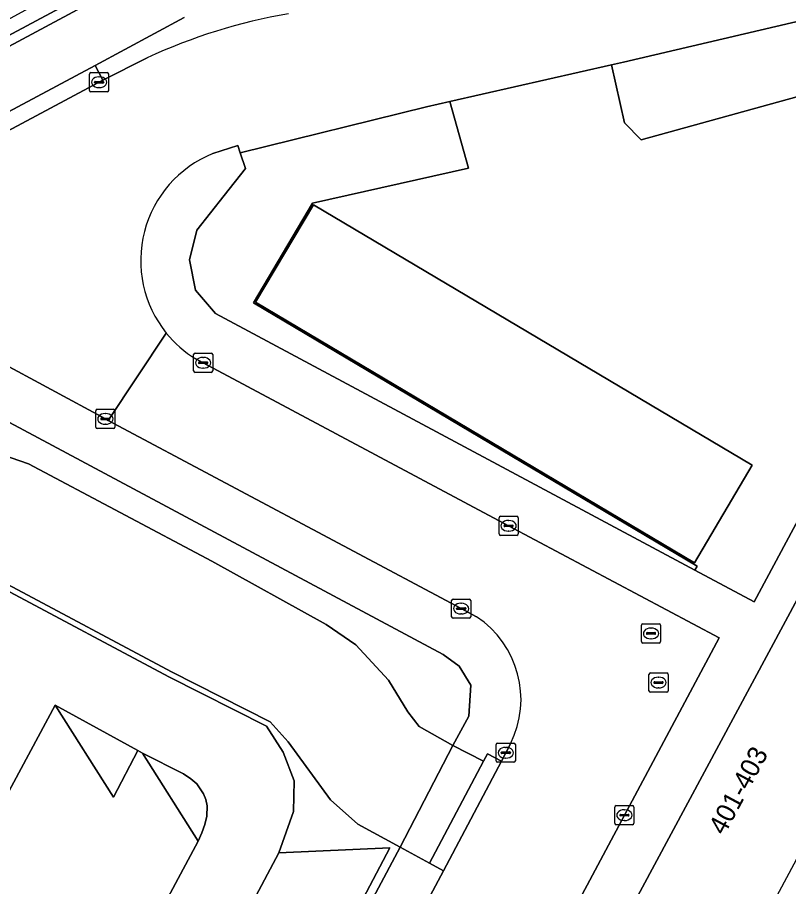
# Model space of a CAD drawing. Extents: x 159489 to 160304, y 383825 to 384531.
# Drawn here: x 159689.39 to 159729.73, y 384375.44 to 384420.89 of the extents above; entities that cross this region are included whole.
import ezdxf

# ---------------------------------------------------------------- set-up
doc = ezdxf.new("R2010")
doc.units = 0
for name, color, linetype in [('IMGEO_Berm_groen', 7, 'Continuous'), ('IMGEO_Berm_open', 7, 'Continuous'), ('IMGEO_Erf', 7, 'Continuous'), ('IMGEO_Fietspad_gesloten', 7, 'Continuous'), ('IMGEO_Groenvoorziening', 7, 'Continuous'), ('IMGEO_Kolk', 7, 'Continuous'), ('IMGEO_Pand', 7, 'Continuous'), ('IMGEO_Pand_nummerreeks', 7, 'Continuous'), ('IMGEO_Pand_overbouw', 7, 'Continuous'), ('IMGEO_Parkeervlak_gesloten', 7, 'Continuous'), ('IMGEO_Rijbaan_lokaal_gesloten', 7, 'Continuous'), ('IMGEO_Rijbaan_lokaal_open', 7, 'Continuous'), ('IMGEO_Rioolput', 7, 'Continuous'), ('IMGEO_Verkeerseiland_open', 7, 'Continuous'), ('IMGEO_Voetpad_open', 7, 'Continuous')]:
    doc.layers.add(name, color=color, linetype=linetype)

msp = doc.modelspace()

# ---------------------------------------------------------------- linework, layer by layer
at = {"layer": 'IMGEO_Berm_groen'}
msp.add_lwpolyline([(159698.112, 384420.885), (159693.459, 384418.367), (159693.863, 384417.603), (159696.183, 384418.774)], dxfattribs=at)
msp.add_arc((159708.681, 384391.72), 29.801, 99.8855, 114.796, dxfattribs=at)
at = {"layer": 'IMGEO_Berm_open'}
for points in [[(159700.571, 384426.18), (159700.198, 384426.93), (159699.377, 384426.484), (159668.244, 384409.54), (159634.421, 384391.406), (159619.966, 384383.61), (159620.115, 384383.333), (159655.541, 384402.086)], [(159682.221, 384415.781), (159700.906, 384425.794), (159700.323, 384426.977), (159700.198, 384426.93), (159700.571, 384426.18), (159655.541, 384402.086), (159620.115, 384383.333), (159620.424, 384382.758), (159622.046, 384383.628)]]:
    msp.add_lwpolyline(points, close=True, dxfattribs=at)
at = {"layer": 'IMGEO_Erf'}
for points in [[(159738.116, 384408.712), (159742.642, 384417.805), (159743.281, 384420.354), (159722.013, 384414.485), (159721.147, 384415.377), (159720.459, 384418.404), (159712.014, 384416.483), (159712.975, 384413.002), (159704.828, 384411.177), (159701.732, 384405.956), (159724.937, 384392.198), (159724.822, 384391.986), (159727.917, 384390.329), (159733.716, 384401.115), (159734.206, 384400.857)], [(159701.849, 384405.988), (159704.88, 384411.091), (159727.826, 384397.468), (159724.796, 384392.364)]]:
    msp.add_lwpolyline(points, close=True, dxfattribs=at)
at = {"layer": 'IMGEO_Fietspad_gesloten'}
for points in [[(159700.906, 384425.794), (159682.221, 384415.781), (159622.046, 384383.628), (159620.424, 384382.758), (159619.93, 384382.493), (159571.207, 384356.355), (159556.599, 384348.661)], [(159693.459, 384418.367), (159698.112, 384420.885)], [(159562.194, 384348.219), (159572.535, 384353.778), (159693.459, 384418.367)]]:
    msp.add_lwpolyline(points, dxfattribs=at)
at = {"layer": 'IMGEO_Groenvoorziening'}
for points in [[(159743.281, 384420.354), (159744.183, 384423.956), (159721.089, 384418.547), (159720.459, 384418.404), (159721.147, 384415.377), (159722.013, 384414.485)], [(159712.014, 384416.483), (159710.782, 384416.203), (159701.045, 384413.801), (159701.316, 384412.99), (159700.205, 384411.574), (159698.776, 384409.754), (159698.393, 384408.204), (159698.699, 384406.62), (159699.746, 384405.407), (159724.822, 384391.986), (159724.937, 384392.198), (159701.732, 384405.956), (159704.828, 384411.177), (159712.975, 384413.002)], [(159691.369, 384384.932), (159694.411, 384380.114), (159695.678, 384382.553)], [(159698.08, 384381.33), (159695.932, 384382.421), (159698.84, 384377.821), (159699.032, 384378.256), (159699.195, 384378.691), (159699.302, 384379.126), (159699.314, 384379.655), (159699.236, 384380.001), (159699.117, 384380.297), (159698.767, 384380.821), (159698.461, 384381.082)]]:
    msp.add_lwpolyline(points, close=True, dxfattribs=at)
for points in [[(159688.197, 384398.149), (159689.963, 384397.545), (159699.558, 384392.447), (159705.538, 384389.14), (159707.09, 384388.078), (159708.791, 384386.232), (159709.804, 384384.582), (159710.4, 384383.814), (159712.165, 384382.809), (159713.006, 384384.347), (159713.102, 384385.975), (159712.503, 384386.97), (159711.661, 384387.572), (159686.961, 384400.768)], [(159688.743, 384390.972), (159697.314, 384386.412), (159702.42, 384383.823), (159703.283, 384382.466), (159703.859, 384380.966), (159703.828, 384379.373), (159703.07, 384377.2), (159708.865, 384377.474), (159695.239, 384351.569)], [(159692.573, 384345.906), (159709.411, 384377.5), (159707.197, 384378.712), (159705.768, 384379.981), (159703.554, 384383.013), (159702.603, 384384.062), (159697.451, 384386.675), (159688.879, 384391.235)]]:
    msp.add_lwpolyline(points, dxfattribs=at)
at = {"layer": 'IMGEO_Kolk'}
for p, q in [((159693.159, 384417.069), (159693.159, 384417.921)), ((159693.234, 384417.995), (159694.086, 384417.995)), ((159693.647, 384417.775), (159693.672, 384417.775)), ((159694.16, 384417.921), (159694.16, 384417.069)), ((159693.418, 384417.489), (159693.418, 384417.501)), ((159693.856, 384417.452), (159693.458, 384417.452)), ((159693.461, 384417.538), (159693.859, 384417.538)), ((159693.67, 384417.215), (159693.645, 384417.215)), ((159693.902, 384417.501), (159693.902, 384417.489)), ((159694.086, 384416.995), (159693.234, 384416.995)), ((159698.602, 384402.399), (159698.602, 384403.251)), ((159698.677, 384403.325), (159699.529, 384403.325)), ((159699.09, 384403.105), (159699.115, 384403.105)), ((159699.603, 384403.251), (159699.603, 384402.399)), ((159698.861, 384402.819), (159698.861, 384402.831)), ((159699.299, 384402.782), (159698.901, 384402.782)), ((159698.904, 384402.868), (159699.302, 384402.868)), ((159699.345, 384402.831), (159699.345, 384402.819)), ((159699.529, 384402.325), (159698.677, 384402.325)), ((159699.113, 384402.545), (159699.088, 384402.545)), ((159693.561, 384400.394), (159694.413, 384400.394)), ((159693.486, 384399.468), (159693.486, 384400.32)), ((159693.788, 384399.937), (159694.186, 384399.937)), ((159693.974, 384400.174), (159693.999, 384400.174)), ((159694.487, 384400.32), (159694.487, 384399.468)), ((159693.745, 384399.888), (159693.745, 384399.9)), ((159694.183, 384399.851), (159693.785, 384399.851)), ((159693.997, 384399.614), (159693.972, 384399.614)), ((159694.229, 384399.9), (159694.229, 384399.888)), ((159694.413, 384399.394), (159693.561, 384399.394)), ((159714.579, 384393.876), (159714.579, 384394.728)), ((159714.654, 384394.802), (159715.506, 384394.802)), ((159715.067, 384394.582), (159715.092, 384394.582)), ((159715.58, 384394.728), (159715.58, 384393.876)), ((159714.838, 384394.296), (159714.838, 384394.308)), ((159715.276, 384394.259), (159714.878, 384394.259)), ((159714.881, 384394.345), (159715.279, 384394.345)), ((159715.09, 384394.022), (159715.065, 384394.022)), ((159715.322, 384394.308), (159715.322, 384394.296)), ((159715.506, 384393.802), (159714.654, 384393.802)), ((159712.098, 384389.546), (159712.098, 384390.398)), ((159712.173, 384390.472), (159713.025, 384390.472)), ((159713.099, 384390.398), (159713.099, 384389.546)), ((159712.357, 384389.966), (159712.357, 384389.978)), ((159712.795, 384389.929), (159712.397, 384389.929)), ((159712.4, 384390.015), (159712.798, 384390.015)), ((159712.586, 384390.252), (159712.611, 384390.252)), ((159712.841, 384389.978), (159712.841, 384389.966)), ((159713.025, 384389.472), (159712.173, 384389.472)), ((159712.609, 384389.692), (159712.584, 384389.692)), ((159714.432, 384382.013), (159714.432, 384382.865)), ((159714.507, 384382.939), (159715.359, 384382.939)), ((159714.92, 384382.719), (159714.945, 384382.719)), ((159715.433, 384382.865), (159715.433, 384382.013)), ((159714.691, 384382.433), (159714.691, 384382.445)), ((159715.129, 384382.396), (159714.731, 384382.396)), ((159714.734, 384382.482), (159715.132, 384382.482)), ((159715.175, 384382.445), (159715.175, 384382.433)), ((159715.359, 384381.939), (159714.507, 384381.939)), ((159714.943, 384382.159), (159714.918, 384382.159)), ((159720.637, 384378.748), (159720.637, 384379.6)), ((159720.712, 384379.674), (159721.564, 384379.674)), ((159721.638, 384379.6), (159721.638, 384378.748)), ((159720.896, 384379.168), (159720.896, 384379.18)), ((159721.334, 384379.131), (159720.936, 384379.131)), ((159720.939, 384379.217), (159721.337, 384379.217)), ((159721.125, 384379.454), (159721.15, 384379.454)), ((159721.38, 384379.18), (159721.38, 384379.168)), ((159721.564, 384378.674), (159720.712, 384378.674)), ((159721.148, 384378.894), (159721.123, 384378.894))]:
    msp.add_line(p, q, dxfattribs=at)
for points in [[(159693.159, 384417.069), (159693.159, 384417.921)], [(159693.234, 384417.995), (159694.086, 384417.995)], [(159694.16, 384417.921), (159694.16, 384417.069)], [(159694.086, 384416.995), (159693.234, 384416.995)], [(159698.602, 384402.399), (159698.602, 384403.251)], [(159698.677, 384403.325), (159699.529, 384403.325)], [(159699.603, 384403.251), (159699.603, 384402.399)], [(159699.529, 384402.325), (159698.677, 384402.325)], [(159693.561, 384400.394), (159694.413, 384400.394)], [(159693.486, 384399.468), (159693.486, 384400.32)], [(159694.487, 384400.32), (159694.487, 384399.468)], [(159694.413, 384399.394), (159693.561, 384399.394)], [(159714.579, 384393.876), (159714.579, 384394.728)], [(159714.654, 384394.802), (159715.506, 384394.802)], [(159715.58, 384394.728), (159715.58, 384393.876)], [(159715.506, 384393.802), (159714.654, 384393.802)], [(159712.098, 384389.546), (159712.098, 384390.398)], [(159712.173, 384390.472), (159713.025, 384390.472)], [(159713.099, 384390.398), (159713.099, 384389.546)], [(159713.025, 384389.472), (159712.173, 384389.472)], [(159714.432, 384382.013), (159714.432, 384382.865)], [(159714.507, 384382.939), (159715.359, 384382.939)], [(159715.433, 384382.865), (159715.433, 384382.013)], [(159715.359, 384381.939), (159714.507, 384381.939)], [(159720.637, 384378.748), (159720.637, 384379.6)], [(159720.712, 384379.674), (159721.564, 384379.674)], [(159721.638, 384379.6), (159721.638, 384378.748)], [(159721.564, 384378.674), (159720.712, 384378.674)]]:
    msp.add_lwpolyline(points, dxfattribs=at)
for centre, radius, start, end in [((159693.236, 384417.919), 0.0765, 91.552, 178.448), ((159693.236, 384417.919), 0.0765, 91.552, 178.448), ((159694.084, 384417.919), 0.0765, 1.552, 88.448), ((159694.084, 384417.919), 0.0765, 1.552, 88.448), ((159693.458, 384417.498), 0.0403, 85.8775, 175.7526), ((159693.455, 384417.488), 0.0366, 178.938, 274.7102), ((159693.859, 384417.495), 0.043, 264.8664, 352.4533), ((159693.863, 384417.5), 0.0386, 1.7309, 96.639), ((159693.236, 384417.071), 0.0765, 181.552, 268.448), ((159693.236, 384417.071), 0.0765, 181.552, 268.448), ((159694.084, 384417.071), 0.0765, 271.552, 358.448), ((159694.084, 384417.071), 0.0765, 271.552, 358.448), ((159698.679, 384403.249), 0.0765, 91.552, 178.448), ((159698.679, 384403.249), 0.0765, 91.552, 178.448), ((159699.527, 384403.249), 0.0765, 1.552, 88.448), ((159699.527, 384403.249), 0.0765, 1.552, 88.448), ((159698.901, 384402.828), 0.0403, 85.8775, 175.7526), ((159698.898, 384402.818), 0.0366, 178.938, 274.7102), ((159699.302, 384402.825), 0.043, 264.8664, 352.4533), ((159699.306, 384402.83), 0.0386, 1.7309, 96.639), ((159698.679, 384402.401), 0.0765, 181.552, 268.448), ((159698.679, 384402.401), 0.0765, 181.552, 268.448), ((159699.527, 384402.401), 0.0765, 271.552, 358.448), ((159699.527, 384402.401), 0.0765, 271.552, 358.448), ((159693.563, 384400.318), 0.0765, 91.552, 178.448), ((159693.563, 384400.318), 0.0765, 91.552, 178.448), ((159694.411, 384400.318), 0.0765, 1.552, 88.448), ((159694.411, 384400.318), 0.0765, 1.552, 88.448), ((159693.785, 384399.897), 0.0403, 85.8775, 175.7526), ((159694.19, 384399.899), 0.0386, 1.7309, 96.639), ((159693.563, 384399.47), 0.0765, 181.552, 268.448), ((159693.563, 384399.47), 0.0765, 181.552, 268.448), ((159693.782, 384399.887), 0.0366, 178.938, 274.7102), ((159694.186, 384399.894), 0.043, 264.8664, 352.4533), ((159694.411, 384399.47), 0.0765, 271.552, 358.448), ((159694.411, 384399.47), 0.0765, 271.552, 358.448), ((159714.656, 384394.726), 0.0765, 91.552, 178.448), ((159714.656, 384394.726), 0.0765, 91.552, 178.448), ((159715.504, 384394.726), 0.0765, 1.552, 88.448), ((159715.504, 384394.726), 0.0765, 1.552, 88.448), ((159714.878, 384394.305), 0.0403, 85.8775, 175.7526), ((159714.875, 384394.295), 0.0366, 178.938, 274.7102), ((159715.279, 384394.302), 0.043, 264.8664, 352.4533), ((159715.283, 384394.307), 0.0386, 1.7309, 96.639), ((159714.656, 384393.878), 0.0765, 181.552, 268.448), ((159714.656, 384393.878), 0.0765, 181.552, 268.448), ((159715.504, 384393.878), 0.0765, 271.552, 358.448), ((159715.504, 384393.878), 0.0765, 271.552, 358.448), ((159712.175, 384390.396), 0.0765, 91.552, 178.448), ((159712.175, 384390.396), 0.0765, 91.552, 178.448), ((159713.023, 384390.396), 0.0765, 1.552, 88.448), ((159713.023, 384390.396), 0.0765, 1.552, 88.448), ((159712.397, 384389.975), 0.0403, 85.8775, 175.7526), ((159712.394, 384389.965), 0.0366, 178.938, 274.7102), ((159712.798, 384389.972), 0.043, 264.8664, 352.4533), ((159712.802, 384389.977), 0.0386, 1.7309, 96.639), ((159712.175, 384389.548), 0.0765, 181.552, 268.448), ((159712.175, 384389.548), 0.0765, 181.552, 268.448), ((159713.023, 384389.548), 0.0765, 271.552, 358.448), ((159713.023, 384389.548), 0.0765, 271.552, 358.448), ((159714.509, 384382.863), 0.0765, 91.552, 178.448), ((159714.509, 384382.863), 0.0765, 91.552, 178.448), ((159715.357, 384382.863), 0.0765, 1.552, 88.448), ((159715.357, 384382.863), 0.0765, 1.552, 88.448), ((159714.731, 384382.442), 0.0403, 85.8775, 175.7526), ((159714.728, 384382.432), 0.0366, 178.938, 274.7102), ((159715.132, 384382.439), 0.043, 264.8664, 352.4533), ((159715.136, 384382.444), 0.0386, 1.7309, 96.639), ((159714.509, 384382.015), 0.0765, 181.552, 268.448), ((159714.509, 384382.015), 0.0765, 181.552, 268.448), ((159715.357, 384382.015), 0.0765, 271.552, 358.448), ((159715.357, 384382.015), 0.0765, 271.552, 358.448), ((159720.714, 384379.598), 0.0765, 91.552, 178.448), ((159720.714, 384379.598), 0.0765, 91.552, 178.448), ((159721.562, 384379.598), 0.0765, 1.552, 88.448), ((159721.562, 384379.598), 0.0765, 1.552, 88.448), ((159720.936, 384379.177), 0.0403, 85.8775, 175.7526), ((159720.933, 384379.167), 0.0366, 178.938, 274.7102), ((159721.337, 384379.174), 0.043, 264.8664, 352.4533), ((159721.341, 384379.179), 0.0386, 1.7309, 96.639), ((159720.714, 384378.75), 0.0765, 181.552, 268.448), ((159720.714, 384378.75), 0.0765, 181.552, 268.448), ((159721.562, 384378.75), 0.0765, 271.552, 358.448), ((159721.562, 384378.75), 0.0765, 271.552, 358.448)]:
    msp.add_arc(centre, radius, start, end, dxfattribs=at)
for centre, major_axis, ratio, start_param, end_param in [((159693.646, 384417.495), (-0.387, 0.002), 0.722429, 4.712389, 7.853982), ((159693.671, 384417.495), (-0.39, 0.002), 0.717154, 1.570796, 4.712389), ((159699.089, 384402.825), (-0.387, 0.002), 0.722429, 4.712389, 7.853982), ((159699.114, 384402.825), (-0.39, 0.002), 0.717154, 1.570796, 4.712389), ((159693.973, 384399.894), (-0.387, 0.002), 0.722429, 4.712389, 7.853982), ((159693.998, 384399.894), (-0.39, 0.002), 0.717154, 1.570796, 4.712389), ((159715.066, 384394.302), (-0.387, 0.002), 0.722429, 4.712389, 7.853982), ((159715.091, 384394.302), (-0.39, 0.002), 0.717154, 1.570796, 4.712389), ((159712.585, 384389.972), (-0.387, 0.002), 0.722429, 4.712389, 7.853982), ((159712.61, 384389.972), (-0.39, 0.002), 0.717154, 1.570796, 4.712389), ((159714.919, 384382.439), (-0.387, 0.002), 0.722429, 4.712389, 7.853982), ((159714.944, 384382.439), (-0.39, 0.002), 0.717154, 1.570796, 4.712389), ((159721.124, 384379.174), (-0.387, 0.002), 0.722429, 4.712389, 7.853982), ((159721.149, 384379.174), (-0.39, 0.002), 0.717154, 1.570796, 4.712389)]:
    msp.add_ellipse(centre, major_axis=major_axis, ratio=ratio, start_param=start_param, end_param=end_param, dxfattribs=at)
at = {"layer": 'IMGEO_Pand'}
msp.add_lwpolyline([(159701.849, 384405.988), (159724.796, 384392.364), (159727.826, 384397.468), (159704.88, 384411.091)], close=True, dxfattribs=at)
msp.add_lwpolyline([(159783.397, 384375.103), (159766.339, 384384.271), (159766.74, 384385.035), (159762.446, 384387.363), (159762.034, 384386.593), (159757.242, 384389.159), (159757.112, 384388.916), (159743.621, 384396.119), (159743.741, 384396.343), (159735.557, 384400.786), (159735.425, 384400.573), (159735.575, 384400.48), (159735.43, 384400.212), (159716.859, 384365.689), (159716.722, 384365.762), (159716.246, 384364.892), (159716.4, 384364.81), (159721.137, 384362.285), (159721.26, 384362.516), (159807.547, 384316.187)], dxfattribs=at)
at = {"layer": 'IMGEO_Pand_overbouw'}
msp.add_lwpolyline([(159772.845, 384392.873), (159746.364, 384407.132), (159719.057, 384356.211), (159708.316, 384336.181), (159708.428, 384336.121), (159728.589, 384325.319), (159734.596, 384322.101), (159734.859, 384321.96), (159745.598, 384342.008)], close=True, dxfattribs=at)
at = {"layer": 'IMGEO_Parkeervlak_gesloten'}
for points in [[(159698.84, 384377.821), (159695.932, 384382.421), (159695.678, 384382.553), (159694.411, 384380.114), (159691.369, 384384.932), (159677.739, 384359.604), (159682.548, 384352.155), (159683.929, 384350.016)], [(159708.865, 384377.474), (159703.07, 384377.2), (159689.415, 384351.507), (159695.239, 384351.569)]]:
    msp.add_lwpolyline(points, close=True, dxfattribs=at)
at = {"layer": 'IMGEO_Rijbaan_lokaal_gesloten'}
for points in [[(159699.604, 384413.761), (159700.919, 384414.179), (159701.045, 384413.801), (159710.782, 384416.203), (159712.014, 384416.483), (159720.459, 384418.404), (159721.089, 384418.547), (159744.183, 384423.956), (159785.69, 384433.678)], [(159696.183, 384418.774), (159693.863, 384417.603), (159580.529, 384357.003), (159566.867, 384349.736)], [(159688.298, 384402.957), (159693.987, 384399.894), (159694.131, 384399.817), (159697.176, 384404.382)], [(159697.176, 384404.382), (159694.131, 384399.817), (159712.599, 384389.972), (159713.402, 384389.552)], [(159692.548, 384325.527), (159695.619, 384331.21), (159697.323, 384334.416), (159703.682, 384346.361), (159712.168, 384362.351), (159726.086, 384388.453), (159715.08, 384394.302), (159699.103, 384402.825), (159698.719, 384403.028)], [(159715.18, 384382.91), (159714.933, 384382.439), (159714.712, 384381.993), (159711.677, 384376.272), (159705.767, 384365.191), (159697.464, 384349.583), (159694.841, 384344.687), (159691.838, 384339.042), (159690.043, 384335.667), (159689.333, 384334.311), (159686.251, 384328.615), (159679.789, 384316.65), (159671.493, 384301.187), (159668.202, 384295.09), (159666.594, 384292.109)]]:
    msp.add_lwpolyline(points, dxfattribs=at)
for centre, radius, start, end in [((159708.681, 384391.72), 29.801, 99.8855, 114.796), ((159701.867, 384408.171), 6.031, 112.0438, 218.9284), ((159701.888, 384408.195), 6.062, 218.9838, 238.4815), ((159710.549, 384385.229), 5.18, 333.4001, 56.5722)]:
    msp.add_arc(centre, radius, start, end, dxfattribs=at)
at = {"layer": 'IMGEO_Rijbaan_lokaal_open'}
for points in [[(159688.879, 384391.235), (159697.451, 384386.675), (159702.603, 384384.062), (159703.554, 384383.013), (159705.768, 384379.981), (159707.197, 384378.712), (159709.411, 384377.5), (159712.165, 384382.809), (159710.4, 384383.814), (159709.804, 384384.582), (159708.791, 384386.232), (159707.09, 384388.078), (159705.538, 384389.14), (159699.558, 384392.447), (159689.963, 384397.545), (159688.197, 384398.149)], [(159689.415, 384351.507), (159703.07, 384377.2), (159703.828, 384379.373), (159703.859, 384380.966), (159703.283, 384382.466), (159702.42, 384383.823), (159697.314, 384386.412), (159688.743, 384390.972)]]:
    msp.add_lwpolyline(points, dxfattribs=at)
msp.add_lwpolyline([(159691.369, 384384.932), (159695.678, 384382.553), (159695.932, 384382.421), (159698.08, 384381.33), (159698.461, 384381.082), (159698.767, 384380.821), (159699.117, 384380.297), (159699.236, 384380.001), (159699.314, 384379.655), (159699.302, 384379.126), (159699.195, 384378.691), (159699.032, 384378.256), (159698.84, 384377.821), (159683.929, 384350.016), (159682.548, 384352.155), (159682.228, 384351.922), (159678.065, 384356.505), (159677.918, 384356.933), (159677.785, 384357.366), (159677.677, 384357.808), (159677.604, 384358.26), (159677.584, 384358.715), (159677.632, 384359.163), (159677.739, 384359.604)], close=True, dxfattribs=at)
at = {"layer": 'IMGEO_Rioolput'}
for p, q in [((159722.029, 384388.249), (159722.029, 384389.101)), ((159722.104, 384389.175), (159722.956, 384389.175)), ((159723.03, 384389.101), (159723.03, 384388.249)), ((159722.288, 384388.669), (159722.288, 384388.681)), ((159722.726, 384388.632), (159722.328, 384388.632)), ((159722.331, 384388.718), (159722.729, 384388.718)), ((159722.517, 384388.955), (159722.542, 384388.955)), ((159722.772, 384388.681), (159722.772, 384388.669)), ((159722.956, 384388.175), (159722.104, 384388.175)), ((159722.54, 384388.395), (159722.515, 384388.395)), ((159722.422, 384385.683), (159722.422, 384386.535)), ((159722.497, 384386.609), (159723.349, 384386.609)), ((159722.91, 384386.389), (159722.935, 384386.389)), ((159723.423, 384386.535), (159723.423, 384385.683)), ((159722.681, 384386.103), (159722.681, 384386.115)), ((159723.119, 384386.066), (159722.721, 384386.066)), ((159722.724, 384386.152), (159723.122, 384386.152)), ((159723.165, 384386.115), (159723.165, 384386.103)), ((159723.349, 384385.609), (159722.497, 384385.609)), ((159722.933, 384385.829), (159722.908, 384385.829))]:
    msp.add_line(p, q, dxfattribs=at)
for points in [[(159722.029, 384388.249), (159722.029, 384389.101)], [(159722.104, 384389.175), (159722.956, 384389.175)], [(159723.03, 384389.101), (159723.03, 384388.249)], [(159722.956, 384388.175), (159722.104, 384388.175)], [(159722.422, 384385.683), (159722.422, 384386.535)], [(159722.497, 384386.609), (159723.349, 384386.609)], [(159723.423, 384386.535), (159723.423, 384385.683)], [(159723.349, 384385.609), (159722.497, 384385.609)]]:
    msp.add_lwpolyline(points, dxfattribs=at)
for centre, radius, start, end in [((159722.106, 384389.099), 0.0765, 91.552, 178.448), ((159722.106, 384389.099), 0.0765, 91.552, 178.448), ((159722.954, 384389.099), 0.0765, 1.552, 88.448), ((159722.954, 384389.099), 0.0765, 1.552, 88.448), ((159722.328, 384388.678), 0.0403, 85.8775, 175.7526), ((159722.325, 384388.668), 0.0366, 178.938, 274.7102), ((159722.729, 384388.675), 0.043, 264.8664, 352.4533), ((159722.733, 384388.68), 0.0386, 1.7309, 96.639), ((159722.106, 384388.251), 0.0765, 181.552, 268.448), ((159722.106, 384388.251), 0.0765, 181.552, 268.448), ((159722.954, 384388.251), 0.0765, 271.552, 358.448), ((159722.954, 384388.251), 0.0765, 271.552, 358.448), ((159722.499, 384386.533), 0.0765, 91.552, 178.448), ((159722.499, 384386.533), 0.0765, 91.552, 178.448), ((159723.347, 384386.533), 0.0765, 1.552, 88.448), ((159723.347, 384386.533), 0.0765, 1.552, 88.448), ((159722.721, 384386.112), 0.0403, 85.8775, 175.7526), ((159722.718, 384386.102), 0.0366, 178.938, 274.7102), ((159723.122, 384386.109), 0.043, 264.8664, 352.4533), ((159723.126, 384386.114), 0.0386, 1.7309, 96.639), ((159722.499, 384385.685), 0.0765, 181.552, 268.448), ((159722.499, 384385.685), 0.0765, 181.552, 268.448), ((159723.347, 384385.685), 0.0765, 271.552, 358.448), ((159723.347, 384385.685), 0.0765, 271.552, 358.448)]:
    msp.add_arc(centre, radius, start, end, dxfattribs=at)
for centre, major_axis, ratio, start_param, end_param in [((159722.516, 384388.675), (-0.387, 0.002), 0.722429, 4.712389, 7.853982), ((159722.541, 384388.675), (-0.39, 0.002), 0.717154, 1.570796, 4.712389), ((159722.909, 384386.109), (-0.387, 0.002), 0.722429, 4.712389, 7.853982), ((159722.934, 384386.109), (-0.39, 0.002), 0.717154, 1.570796, 4.712389)]:
    msp.add_ellipse(centre, major_axis=major_axis, ratio=ratio, start_param=start_param, end_param=end_param, dxfattribs=at)
at = {"layer": 'IMGEO_Verkeerseiland_open'}
for points in [[(159693.863, 384417.603), (159693.459, 384418.367), (159572.535, 384353.778), (159562.194, 384348.219)], [(159566.867, 384349.736), (159580.529, 384357.003), (159693.863, 384417.603)]]:
    msp.add_lwpolyline(points, dxfattribs=at)
at = {"layer": 'IMGEO_Voetpad_open'}
for points in [[(159716.4, 384364.81), (159716.246, 384364.892), (159716.722, 384365.762), (159716.859, 384365.689), (159735.43, 384400.212), (159734.206, 384400.857), (159733.716, 384401.115), (159727.917, 384390.329), (159724.822, 384391.986), (159699.746, 384405.407), (159698.699, 384406.62), (159698.393, 384408.204), (159698.776, 384409.754), (159700.205, 384411.574), (159701.316, 384412.99), (159701.045, 384413.801), (159700.919, 384414.179), (159699.604, 384413.761)], [(159677.726, 384402.756), (159677.343, 384402.539), (159662.574, 384394.636), (159649.269, 384387.523), (159639.03, 384381.993), (159634.128, 384379.44), (159633.124, 384378.917), (159633.379, 384378.441), (159634.346, 384376.64), (159678.807, 384400.435), (159680.757, 384401.193), (159682.928, 384401.583), (159684.938, 384401.459), (159686.961, 384400.768), (159711.661, 384387.572), (159712.503, 384386.97), (159713.102, 384385.975), (159713.006, 384384.347), (159712.165, 384382.809)], [(159713.402, 384389.552), (159712.599, 384389.972), (159694.131, 384399.817), (159693.987, 384399.894), (159688.298, 384402.957)], [(159698.719, 384403.028), (159699.103, 384402.825), (159715.08, 384394.302), (159726.086, 384388.453), (159712.168, 384362.351), (159703.682, 384346.361), (159697.323, 384334.416), (159699.16, 384333.403), (159712.207, 384358.023), (159712.638, 384357.799), (159716.4, 384364.81)], [(159712.165, 384382.809), (159713.768, 384381.994), (159713.969, 384382.373), (159714.712, 384381.993), (159714.933, 384382.439), (159715.18, 384382.91)]]:
    msp.add_lwpolyline(points, dxfattribs=at)
for points in [[(159713.768, 384381.994), (159712.165, 384382.809), (159709.411, 384377.5), (159710.944, 384376.661)], [(159714.712, 384381.993), (159713.969, 384382.373), (159713.768, 384381.994), (159710.944, 384376.661), (159711.677, 384376.272)], [(159711.677, 384376.272), (159710.944, 384376.661), (159709.411, 384377.5), (159692.573, 384345.906), (159694.163, 384345.083), (159694.841, 384344.687), (159697.464, 384349.583), (159705.767, 384365.191)]]:
    msp.add_lwpolyline(points, close=True, dxfattribs=at)
for centre, radius, start, end in [((159701.867, 384408.171), 6.031, 112.0438, 218.9284), ((159701.888, 384408.195), 6.062, 218.9838, 238.4815), ((159710.549, 384385.229), 5.18, 333.4001, 56.5722)]:
    msp.add_arc(centre, radius, start, end, dxfattribs=at)

# ---------------------------------------------------------------- texts
at = {"layer": 'IMGEO_Pand_nummerreeks'}
msp.add_text('401-403', height=1, rotation=61.7247, dxfattribs=at).set_placement((159726.361, 384378.077))

doc.saveas('drawing.dxf')
